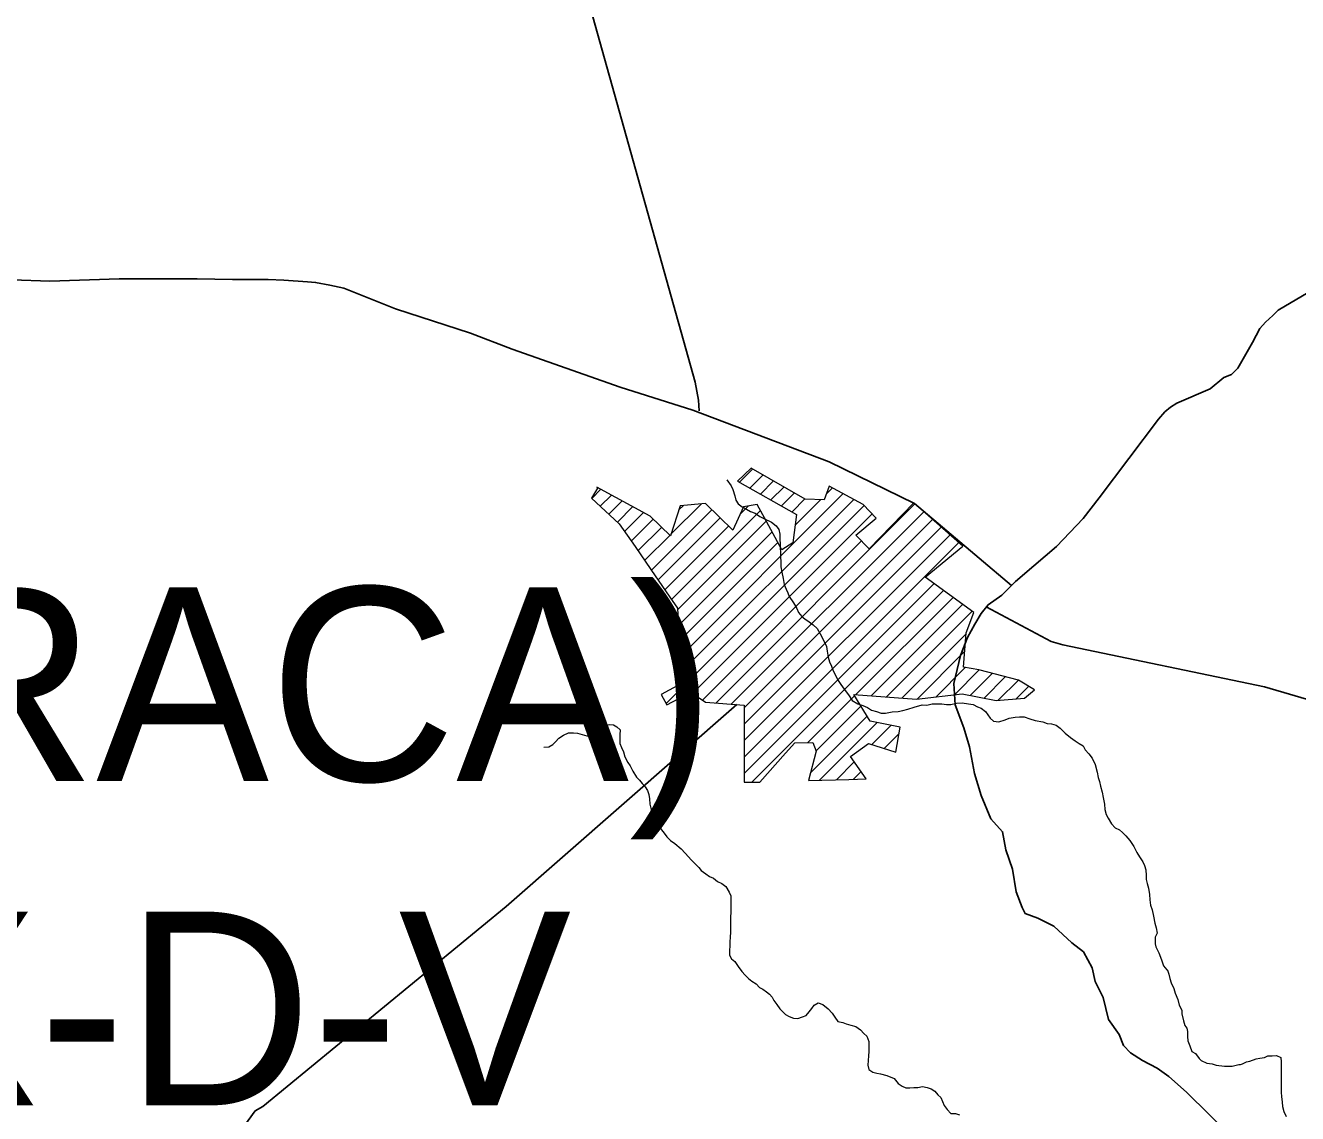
# Model space of a CAD drawing. Extents: x 553962 to 842807, y 8883888 to 9032388.
# Drawn here: x 613049 to 616331, y 8902976 to 8905784 of the extents above; entities that cross this region are included whole.
import ezdxf

# ---------------------------------------------------------------- set-up
doc = ezdxf.new("R2010")
doc.units = 0
doc.header["$LTSCALE"] = 200
doc.layers.add('6', color=7, linetype='Continuous', lineweight=13)

msp = doc.modelspace()

# ---------------------------------------------------------------- linework, layer by layer
at = {"layer": '6'}
for p, q in [((614891, 8904605.5), (614925.2, 8904639.8)), ((614918.1, 8904590.2), (614952.2, 8904624.3)), ((614945.2, 8904574.9), (614979.1, 8904608.8)), ((614972.3, 8904559.6), (615006, 8904593.3)), ((615115.3, 8904575.3), (615131, 8904591)), ((614509.9, 8904563.8), (614533.3, 8904587.3)), ((614532, 8904543.5), (614560.8, 8904572.4)), ((614554, 8904523.1), (614588.4, 8904557.5)), ((614737.7, 8904155.3), (615158.4, 8904576)), ((614739.7, 8904114.9), (615185.8, 8904560.9)), ((614999.4, 8904544.3), (615032.9, 8904577.8)), ((615026.6, 8904529), (615059.9, 8904562.3)), ((615034.4, 8904494.4), (615100.7, 8904560.7)), ((614576.1, 8904502.8), (614615.9, 8904542.6)), ((614594.4, 8904478.7), (614643.4, 8904527.7)), ((614663.8, 8904378.3), (614819.7, 8904534.3)), ((614701.8, 8904034.5), (615212.4, 8904545.1)), ((614714.3, 8904471.3), (614792.7, 8904549.7)), ((614715.7, 8904303), (614945.2, 8904532.5)), ((614734.9, 8904534.3), (614746.2, 8904545.6)), ((614770.2, 8904060.5), (615233.2, 8904523.5)), ((614830.5, 8904036), (615343.8, 8904549.3)), ((614869.7, 8904032.7), (615366.4, 8904529.4)), ((614892.3, 8904522), (614914.5, 8904544.2)), ((614611.8, 8904453.6), (614668.8, 8904510.6)), ((614629.1, 8904428.5), (614690.3, 8904489.7)), ((614681.1, 8904353.2), (614841.2, 8904513.3)), ((614698.4, 8904328.1), (614862.6, 8904492.3)), ((614731.5, 8904276.4), (614960.2, 8904505.1)), ((614903.1, 8904023.6), (615389, 8904509.6)), ((614903.1, 8903981.2), (615411.6, 8904489.8)), ((614646.4, 8904403.4), (614711.8, 8904468.8)), ((614733.6, 8904236), (614975.1, 8904477.5)), ((614903.1, 8903938.8), (615434.2, 8904469.9)), ((614735.6, 8904195.6), (614989.9, 8904449.9)), ((614795.6, 8904043.4), (615206, 8904453.9)), ((614903.1, 8903896.4), (615456.8, 8904450.1)), ((614903.1, 8903853.9), (615393.1, 8904343.9)), ((614923, 8903831.4), (615417.6, 8904326)), ((615191.5, 8904057.6), (615442.1, 8904308.1)), ((615230.9, 8904054.5), (615466.6, 8904290.2)), ((615270.2, 8904051.4), (615491.1, 8904272.3)), ((615309.6, 8904048.3), (615475.6, 8904214.4)), ((615349.2, 8904045.5), (615472, 8904168.3)), ((615397.3, 8904051.2), (615473.6, 8904127.5)), ((615445.5, 8904057), (615509.5, 8904121)), ((615486.4, 8904055.4), (615543.2, 8904112.2)), ((615522, 8904048.6), (615576.8, 8904103.5)), ((615558.8, 8904042.9), (615610.5, 8904094.7)), ((615604.7, 8904046.5), (615636.8, 8904078.6)), ((615067.8, 8903933.8), (615188.2, 8904054.2)), ((615074.2, 8903855.4), (615220.4, 8904001.6)), ((615088.6, 8903912.2), (615204.3, 8904027.9)), ((615097.7, 8903836.4), (615246.6, 8903985.3)), ((615232.3, 8903928.7), (615282, 8903978.3)), ((615264.5, 8903918.4), (615302.6, 8903956.5)), ((615141.3, 8903837.6), (615187.3, 8903883.7)), ((615184.9, 8903838.8), (615204.9, 8903858.8))]:
    msp.add_line(p, q, dxfattribs=at)
at = {"layer": '6', "lineweight": 25}
for points in [[(614513, 8905806.2), (614776.4, 8904863.3), (614785.4, 8904817.5), (614787.4, 8904790)], [(616504.6, 8905181.1), (616281, 8905049.1), (616266.7, 8905035.8), (616248.2, 8905018.6), (616233.9, 8905002.3), (616214.4, 8904965.6), (616176.5, 8904899.5), (616160.1, 8904883.2), (616140.7, 8904876.1), (616105, 8904846.6), (616019.2, 8904809.1), (616002.9, 8904798.9), (615988.6, 8904786.7), (615972.2, 8904768.4), (615818.7, 8904564.9), (615777.7, 8904512), (615709.2, 8904439.8), (615650.9, 8904390), (615602.9, 8904349.4), (615568.1, 8904313.8), (615532.4, 8904289.4), (615515, 8904267), (615498.6, 8904239.5), (615479.1, 8904204.9), (615461.6, 8904158.1), (615444, 8904085.8), (615447.9, 8904030.8), (615470.1, 8903971.6), (615484.1, 8903922.7), (615497.1, 8903853.4), (615514.2, 8903797.3), (615539.5, 8903737.2), (615569.9, 8903703.5), (615577.9, 8903656.6), (615595.1, 8903606.7), (615605, 8903548.6), (615620.2, 8903507.8), (615628.3, 8903492.5), (615660.8, 8903480.2), (615702.5, 8903459.7), (615748.2, 8903416.9), (615778.7, 8903393.4), (615801, 8903352.6), (615809, 8903316.9), (615829.2, 8903276.1), (615843.2, 8903219), (615870.6, 8903180.3), (615881.7, 8903151.7), (615900, 8903133.4), (615930.5, 8903112.9), (615969.1, 8903093.5), (615998.6, 8903072.1), (616044.3, 8903031.2), (616338.7, 8902741.3)], [(615592.8, 8904339), (615342.8, 8904550.5), (615122.1, 8904657.9), (614771.1, 8904791), (614582.8, 8904850.4), (614305, 8904948.8), (614197.2, 8904989.7), (614003.8, 8905053.2), (613870.5, 8905106.5), (613833.9, 8905113.7), (613797.2, 8905120.9), (613776.9, 8905122.9), (613715.7, 8905127.1), (613675, 8905128.2), (613583.3, 8905128.4), (613491.6, 8905130.6), (613416.2, 8905130.7), (613290.9, 8905129.9), (613111.5, 8905124.2), (613014.8, 8905127.4)], [(616532.8, 8903993.1), (616245.8, 8904077.2), (615725.6, 8904186.1), (615695, 8904194.3), (615527.8, 8904283.5)], [(614884.3, 8904031.6), (614289.5, 8903510.2), (613661, 8902994.8), (613641.6, 8902983.7), (613458.3, 8902730.3), (613448.1, 8902723.2), (613436.9, 8902720.2), (613124.7, 8902678.9)]]:
    msp.add_lwpolyline(points, dxfattribs=at)
at = {"layer": '6'}
for points in [[(615467.4, 8904440.8), (615340.7, 8904552), (615225.3, 8904433.8), (615191.6, 8904468.9), (615243.6, 8904512.6), (615209.8, 8904547.8), (615122.6, 8904595.6), (615109.9, 8904560.4), (615060.7, 8904561.8), (614921.3, 8904642), (614886.2, 8904608.3), (615038.2, 8904522.4), (615028.3, 8904449.2), (615000.2, 8904430.9), (614960.8, 8904504.1), (614936.8, 8904547.8), (614901.6, 8904542.1), (614873.5, 8904481.6), (614803.1, 8904550.6), (614738.4, 8904544.9), (614713.1, 8904467.5), (614661, 8904518.2), (614523.1, 8904592.8), (614524.5, 8904590)], [(614524.5, 8904590), (614509, 8904564.6), (614580.8, 8904498.5), (614621.6, 8904439.4), (614662.4, 8904380.3), (614711.5, 8904309.1), (614731.3, 8904280.4), (614741.2, 8904086.2), (614689.1, 8904058), (614703.9, 8904030.7), (614765.3, 8904063.9), (614803.1, 8904038.3), (614903.1, 8904029.8), (614903.1, 8903831.4), (614943.9, 8903831.4), (615010, 8903906), (615033.9, 8903932.9), (615080.4, 8903934.2), (615088.8, 8903911.6), (615069.1, 8903835.6), (615173.3, 8903838.4), (615218.3, 8903839.9), (615177.5, 8903897.6), (615223.9, 8903931.3), (615294.3, 8903908.8), (615305.6, 8903973.6), (615228.1, 8903989), (615185.9, 8904058), (615347.8, 8904045.3), (615466, 8904059.4), (615553.2, 8904042.5), (615626.4, 8904048.2), (615651.8, 8904069.3), (615610.9, 8904094.6), (615508.2, 8904121.3), (615468.8, 8904128.4), (615475.8, 8904217), (615495.5, 8904269.1), (615370.3, 8904360.6), (615467.4, 8904440.8)], [(614858.8, 8904611.5), (614869.9, 8904596.1), (614873.9, 8904586.9), (614878.8, 8904570.6), (614881.8, 8904559.3), (614887.8, 8904550.1), (614898, 8904541.9), (614909.1, 8904535.7), (614919.2, 8904529.6), (614931.4, 8904525.4), (614943.6, 8904517.2), (614953.7, 8904512), (614974, 8904502.7), (614986.1, 8904492.5), (614992.2, 8904483.2), (614995.1, 8904471), (614995.1, 8904458.8), (614996, 8904445.5), (614995.9, 8904435.3), (614996.8, 8904425.2), (614996.8, 8904411.9), (614997.7, 8904400.7), (614997.6, 8904387.5), (615000.6, 8904373.2), (615003.5, 8904356.8), (615006.5, 8904341.6), (615011.5, 8904329.3), (615015.5, 8904320.1), (615019.5, 8904310.9), (615030.5, 8904294.5), (615038.6, 8904279.2), (615043.6, 8904269), (615051.7, 8904258.7), (615059.8, 8904252.6), (615070.9, 8904245.4), (615081, 8904237.2), (615091.1, 8904227.9), (615099.2, 8904214.6), (615107.2, 8904199.3), (615115.2, 8904181.9), (615117.2, 8904169.7), (615120.1, 8904154.4), (615123.1, 8904142.2), (615128.1, 8904130.9), (615132.1, 8904121.7), (615138.1, 8904108.4), (615145.3, 8904094), (615152.4, 8904083.4), (615160.9, 8904071.3), (615172.2, 8904056.5), (615181.4, 8904042.3), (615196.3, 8904033.9), (615209.7, 8904028.9), (615221, 8904024), (615231.7, 8904016.9), (615244.4, 8904014.1), (615256.4, 8904009.8), (615267.7, 8904009.8), (615285, 8904012.7), (615300.2, 8904013.7), (615312.4, 8904016.6), (615325.7, 8904019.6), (615342, 8904024.6), (615362.4, 8904030.6), (615374.6, 8904030.5)], [(615374.6, 8904030.5), (615387.8, 8904033.5), (615401.1, 8904033.4), (615413.3, 8904033.3), (615425.5, 8904032.2), (615436.7, 8904032.1), (615451, 8904035.3), (615465.8, 8904036), (615482.1, 8904033.2), (615494.1, 8904031.8), (615504.8, 8904025.6), (615514.9, 8904022.5), (615526, 8904014.2), (615532.1, 8904005), (615538.1, 8903996.9), (615546.2, 8903988.7), (615560.5, 8903987.5), (615576.8, 8903992.5), (615587, 8903996.5), (615602.2, 8903999.5), (615613.4, 8904000.4), (615625.6, 8904000.4), (615639.8, 8903995.2), (615654.1, 8903991), (615673.3, 8903986.8), (615684.5, 8903982.7), (615695.7, 8903981.6), (615707.9, 8903978.4), (615718, 8903971.2), (615731.1, 8903957.9), (615745.3, 8903946.6), (615757.5, 8903938.4), (615767.6, 8903931.2), (615777.7, 8903925), (615782.7, 8903914.8), (615792.8, 8903904.6), (615800.9, 8903893.3)], [(614386.2, 8903921.6), (614399.4, 8903922.5), (614409.6, 8903928.5), (614416.8, 8903935.6), (614425, 8903944.7), (614437.2, 8903952.8), (614449.5, 8903958.8), (614462.7, 8903958.8), (614472.9, 8903957.7), (614485, 8903954.5), (614497.2, 8903951.4), (614507.4, 8903951.3), (614518.6, 8903957.4), (614525.8, 8903965.5), (614536, 8903973.6), (614545.2, 8903977.6), (614555.4, 8903980.6), (614565.6, 8903979.5), (614574.7, 8903974.3), (614582.8, 8903966.1), (614582.7, 8903953.9), (614582.6, 8903941.7), (614582.5, 8903931.5), (614586.5, 8903921.3), (614591.6, 8903910.1), (614595.5, 8903896.8), (614602.6, 8903882.5), (614608.6, 8903873.3), (614615.6, 8903860), (614625.7, 8903844.6), (614632.8, 8903836.4), (614639.8, 8903828.2), (614647.9, 8903819), (614653.9, 8903809.8), (614656.9, 8903799.6), (614658.9, 8903788.4), (614659.8, 8903775.1), (614663.7, 8903757.8), (614668.7, 8903745.5), (614674.8, 8903732.2), (614682.8, 8903717.9), (614689.8, 8903708.7), (614696.9, 8903699.5), (614704, 8903690.3), (614713.1, 8903681.1), (614724.2, 8903672.8), (614740.4, 8903659.5), (614750.5, 8903648.2), (614759.6, 8903639), (614766.6, 8903630.8), (614774.7, 8903622.6), (614785.8, 8903611.3), (614791.9, 8903603.1), (614804, 8903594.9), (614814.1, 8903587.7), (614824.3, 8903583.6), (614834.4, 8903575.4), (614845.6, 8903570.2), (614855.7, 8903562), (614864.7, 8903547.7), (614868.7, 8903538.5), (614868.7, 8903526.2), (614868.5, 8903507.9), (614868.4, 8903495.7), (614868.3, 8903483.4), (614868.3, 8903469.2), (614868.2, 8903454.9), (614868.1, 8903444.7), (614867, 8903431.5), (614865.9, 8903419.3), (614865.8, 8903408.1), (614865.7, 8903397.9), (614865.6, 8903384.7), (614870.7, 8903375.4), (614878.8, 8903368.3), (614887.8, 8903356), (614896.9, 8903342.7), (614906, 8903333.4), (614914.1, 8903325.2), (614923.2, 8903318.1), (614934.3, 8903310.9), (614942.4, 8903301.6), (614951.5, 8903297.5), (614960.6, 8903290.3), (614968.7, 8903284.2), (614975.8, 8903277), (614979.8, 8903267.8), (614987.8, 8903257.5), (614994.9, 8903246.3), (615003, 8903239.1), (615010.1, 8903231.9), (615019.2, 8903226.8), (615030.3, 8903222.6), (615041.5, 8903221.5), (615053.8, 8903225.5), (615062.9, 8903229.6), (615071.1, 8903238.7), (615077.3, 8903247.8), (615083.5, 8903255.9), (615093.7, 8903261.9), (615105.8, 8903257.8)], [(615800.9, 8903893.3), (615808.9, 8903876.9), (615813.9, 8903857.6), (615816.8, 8903843.3), (615819.8, 8903833.1), (615822.8, 8903820.8), (615826.7, 8903805.5), (615829.7, 8903792.2), (615832.6, 8903774.9), (615833.5, 8903760.6), (615837.5, 8903748.4), (615842.5, 8903738.2), (615850.6, 8903723.9), (615860.7, 8903713.6), (615871.8, 8903708.4), (615878.9, 8903701.3), (615888, 8903693.1), (615898.1, 8903680.8), (615908.2, 8903665.4), (615916.2, 8903650.1), (615923.2, 8903638.8), (615931.3, 8903625.5), (615936.3, 8903616.3), (615939.3, 8903605.1), (615940.2, 8903590.8), (615940.1, 8903580.7), (615943.1, 8903570.4), (615946.1, 8903558.2), (615949, 8903541.9), (615949.9, 8903527.6), (615951.9, 8903514.4), (615955.9, 8903502.1), (615958.8, 8903485.8), (615962.8, 8903467.4), (615965.7, 8903455.2), (615968.7, 8903441.9), (615963.3, 8903431.3), (615963.3, 8903414.6), (615965, 8903406.2), (615973.4, 8903391.2), (615980.1, 8903372.7), (615985.1, 8903357.7), (615993.5, 8903347.6), (615995.5, 8903346), (615998.5, 8903335.8), (616001.4, 8903324.6), (616004.4, 8903313.3), (616011.4, 8903299), (616015.4, 8903286.8), (616022.4, 8903270.4), (616025.4, 8903256.1), (616032.4, 8903242.8), (616031.9, 8903233.8), (616036.9, 8903215.3), (616040.3, 8903203.6), (616045.3, 8903196.9), (616047.3, 8903187.7), (616047.2, 8903175.5), (616048.1, 8903164.3), (616053.1, 8903151), (616058.1, 8903136.7), (616067.2, 8903131.6), (616077.1, 8903118.2), (616082.1, 8903113.2), (616097.1, 8903106.5)], [(615105.8, 8903257.8), (615120, 8903246.5), (615130.1, 8903235.2), (615137.2, 8903225), (615145.2, 8903213.7), (615157.4, 8903211.6), (615166.5, 8903207.5), (615178.7, 8903204.3), (615190.9, 8903201.2), (615203.1, 8903192), (615212.2, 8903182.8), (615219.2, 8903175.6), (615225.2, 8903162.3), (615225.1, 8903149), (615225.1, 8903136.8), (615224, 8903125.6), (615222.9, 8903113.4), (615221.8, 8903101.2), (615224.7, 8903090), (615234.9, 8903082.8), (615245, 8903080.7), (615255.2, 8903078.6), (615271.3, 8903074.1), (615290.4, 8903067.2)], [(616097.1, 8903106.5), (616110.5, 8903104.8), (616120.6, 8903101.5), (616142.3, 8903098.2), (616162.4, 8903098.2), (616179.1, 8903103.2), (616184.1, 8903103.2), (616189.1, 8903104.8), (616199.2, 8903109.9), (616207.5, 8903111.5), (616223.8, 8903117.3), (616234, 8903119.3), (616245.2, 8903121.3), (616254.4, 8903125.3), (616265.6, 8903125.2), (616276.8, 8903126.2), (616287.9, 8903121), (616288.8, 8903109.8), (616288.8, 8903098.6), (616288.7, 8903087.4), (616288.6, 8903076.2), (616288.5, 8903059.9), (616288.4, 8903040.5), (616288.3, 8903030.3), (616289.3, 8903020.1), (616291.2, 8903005.8), (616292.1, 8902994.6), (616295.1, 8902981.4), (616301.1, 8902969.1)], [(615290.4, 8903067.2), (615290.4, 8903067.2), (615300.2, 8903053.9), (615310.4, 8903046.7), (615320.5, 8903042.5), (615330.7, 8903042.5), (615340.9, 8903043.4), (615351, 8903043.4), (615363.3, 8903046.3), (615375.4, 8903043.2), (615385.6, 8903040.1), (615394.7, 8903033.9), (615402.8, 8903024.7), (615410.9, 8903017.5), (615414.9, 8903007.3), (615418.9, 8902997.1), (615426.9, 8902986.9), (615436, 8902976.6), (615448.2, 8902976.6), (615458.4, 8902973.4)]]:
    msp.add_lwpolyline(points, dxfattribs=at)

# ---------------------------------------------------------------- texts
for s, p in [('(ARAPIRACA)', (610519.3, 8903834.6)), ('SC-24-X-D-V', (610519.3, 8902997.6))]:
    msp.add_text(s, height=500, dxfattribs=at).set_placement(p)

doc.saveas('drawing.dxf')
